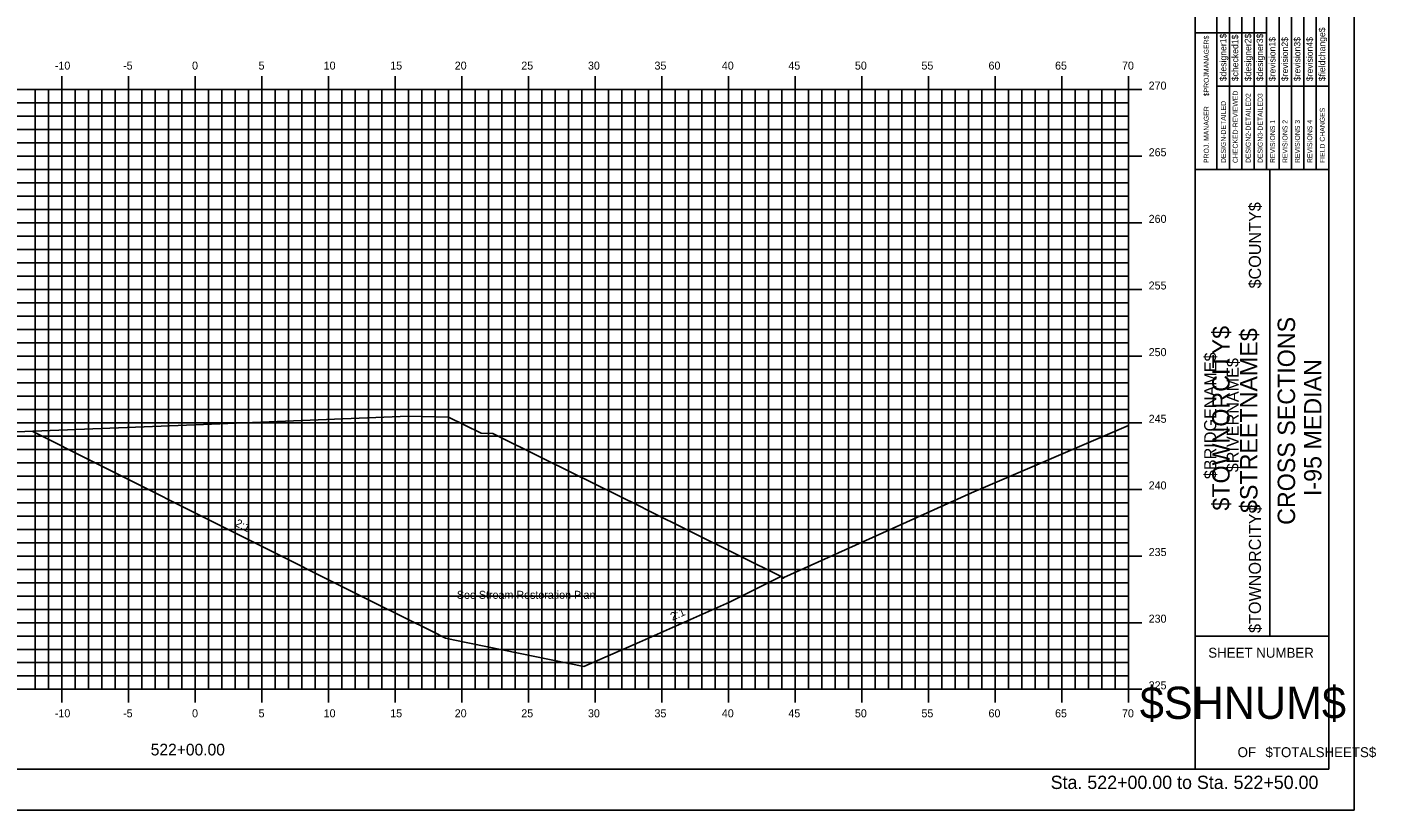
# Model space of a CAD drawing. Extents: x 1168600 to 1177589, y 610178 to 611246.
# Drawn here: x 1175049 to 1175150.2, y 610268.7 to 610327.5 of the extents above; entities that cross this region are included whole.
import ezdxf

# ---------------------------------------------------------------- set-up
doc = ezdxf.new("R2010")
doc.units = 0
for name, color, linetype in [('_Station Equation', 7, 'Continuous'), ('ANNOTATION', 7, 'Continuous'), ('BORDER', 7, 'Continuous'), ('BRIDGE_TITLE', 7, 'Continuous'), ('D_Roadway_Centerline_Text', 7, 'Continuous'), ('D_Text_Standard', 7, 'Continuous'), ('H_V ANNOTATION', 7, 'Continuous'), ('HIGHWAY_TITLE', 7, 'Continuous'), ('MAJOR', 7, 'Continuous'), ('MINOR', 7, 'Continuous'), ('PLOT BOUNDARY', 7, 'Continuous')]:
    doc.layers.add(name, color=color, linetype=linetype)

msp = doc.modelspace()

# ---------------------------------------------------------------- linework, layer by layer
at = {"layer": '_Station Equation'}
msp.add_lwpolyline([(1175083.04, 610297.01), (1175083.92, 610297), (1175084.02, 610296.94), (1175087.59, 610295.17), (1175087.84, 610295.05), (1175095.03, 610291.48), (1175095.41, 610291.29), (1175105.7, 610286.19), (1175105.71, 610286.12), (1175105.71, 610286.18), (1175105.75, 610286.2), (1175119.82, 610292.55), (1175131.6, 610297.6)], dxfattribs=at)
at = {"layer": 'BORDER'}
for p, q in [((1175136.6, 610271.8), (1175136.6, 610376.8)), ((1175146.6, 610271.8), (1175146.6, 610376.8)), ((1175136.6, 610316.8), (1175146.6, 610316.8)), ((1175142.19, 610281.8), (1175142.19, 610316.8)), ((1175136.6, 610281.8), (1175146.6, 610281.8)), ((1174986.6, 610271.8), (1175146.6, 610271.8))]:
    msp.add_line(p, q, dxfattribs=at)
for points in [[(1175139.15, 610316.81), (1175139.15, 610334.3)], [(1175140.08, 610334.3), (1175140.08, 610316.81)], [(1175141.01, 610316.81), (1175141.01, 610334.3)], [(1175141.94, 610316.81), (1175141.94, 610334.3)], [(1175142.88, 610316.81), (1175142.88, 610334.3)], [(1175143.81, 610316.81), (1175143.81, 610334.3)], [(1175144.74, 610316.81), (1175144.74, 610334.3)], [(1175145.67, 610316.81), (1175145.67, 610334.3)], [(1175138.22, 610316.81), (1175138.22, 610333.6)], [(1175136.6, 610327.05), (1175138.22, 610327.05)], [(1175138.22, 610327.05), (1175141.94, 610327.05)], [(1175138.22, 610323.05), (1175146.6, 610323.05)]]:
    msp.add_lwpolyline(points, dxfattribs=at)
at = {"layer": 'D_Text_Standard'}
for points in [[(1175031.19, 610291.18), (1175031.52, 610291.35), (1175039.07, 610295.12), (1175042.6, 610296.89), (1175045.6, 610297.01), (1175061.6, 610297.65), (1175077.6, 610298.29), (1175080.6, 610298.23), (1175083.04, 610297.01)], [(1175049.36, 610297.16), (1175054.09, 610294.79), (1175075.05, 610284.3), (1175079.4, 610282.13), (1175080.37, 610281.64), (1175081.06, 610281.5), (1175090.75, 610279.51), (1175094.91, 610281.35), (1175101.66, 610284.35), (1175104.71, 610285.87), (1175105.52, 610286.27)]]:
    msp.add_lwpolyline(points, dxfattribs=at)
at = {"layer": 'MAJOR'}
for p, q in [((1175051.6, 610323.8), (1175051.6, 610322.8)), ((1175056.6, 610323.8), (1175056.6, 610322.8)), ((1175061.6, 610323.8), (1175061.6, 610322.8)), ((1175066.6, 610323.8), (1175066.6, 610322.8)), ((1175071.6, 610323.8), (1175071.6, 610322.8)), ((1175076.6, 610323.8), (1175076.6, 610322.8)), ((1175081.6, 610323.8), (1175081.6, 610322.8)), ((1175086.6, 610323.8), (1175086.6, 610322.8)), ((1175091.6, 610323.8), (1175091.6, 610322.8)), ((1175096.6, 610323.8), (1175096.6, 610322.8)), ((1175101.6, 610323.8), (1175101.6, 610322.8)), ((1175106.6, 610323.8), (1175106.6, 610322.8)), ((1175111.6, 610323.8), (1175111.6, 610322.8)), ((1175116.6, 610323.8), (1175116.6, 610322.8)), ((1175121.6, 610323.8), (1175121.6, 610322.8)), ((1175126.6, 610323.8), (1175126.6, 610322.8)), ((1175131.6, 610323.8), (1175131.6, 610322.8)), ((1174991.6, 610322.8), (1175131.6, 610322.8)), ((1174991.6, 610322.8), (1175131.6, 610322.8)), ((1175051.6, 610277.8), (1175051.6, 610322.8)), ((1175056.6, 610277.8), (1175056.6, 610322.8)), ((1175061.6, 610277.8), (1175061.6, 610322.8)), ((1175066.6, 610277.8), (1175066.6, 610322.8)), ((1175071.6, 610277.8), (1175071.6, 610322.8)), ((1175076.6, 610277.8), (1175076.6, 610322.8)), ((1175081.6, 610277.8), (1175081.6, 610322.8)), ((1175086.6, 610277.8), (1175086.6, 610322.8)), ((1175091.6, 610277.8), (1175091.6, 610322.8)), ((1175096.6, 610277.8), (1175096.6, 610322.8)), ((1175101.6, 610277.8), (1175101.6, 610322.8)), ((1175106.6, 610277.8), (1175106.6, 610322.8)), ((1175111.6, 610277.8), (1175111.6, 610322.8)), ((1175116.6, 610277.8), (1175116.6, 610322.8)), ((1175121.6, 610277.8), (1175121.6, 610322.8)), ((1175126.6, 610277.8), (1175126.6, 610322.8)), ((1175132.6, 610322.8), (1175130.6, 610322.8)), ((1175131.6, 610277.8), (1175131.6, 610322.8)), ((1175131.6, 610277.8), (1175131.6, 610322.8)), ((1174991.6, 610317.8), (1175131.6, 610317.8)), ((1175132.6, 610317.8), (1175130.6, 610317.8)), ((1174991.6, 610312.8), (1175131.6, 610312.8)), ((1175132.6, 610312.8), (1175130.6, 610312.8)), ((1174991.6, 610307.8), (1175131.6, 610307.8)), ((1175132.6, 610307.8), (1175130.6, 610307.8)), ((1174991.6, 610302.8), (1175131.6, 610302.8)), ((1175132.6, 610302.8), (1175130.6, 610302.8)), ((1174991.6, 610297.8), (1175131.6, 610297.8)), ((1175132.6, 610297.8), (1175130.6, 610297.8)), ((1174991.6, 610292.8), (1175131.6, 610292.8)), ((1175132.6, 610292.8), (1175130.6, 610292.8)), ((1174991.6, 610287.8), (1175131.6, 610287.8)), ((1175132.6, 610287.8), (1175130.6, 610287.8)), ((1174991.6, 610282.8), (1175131.6, 610282.8)), ((1175132.6, 610282.8), (1175130.6, 610282.8)), ((1174991.6, 610277.8), (1175131.6, 610277.8)), ((1174991.6, 610277.8), (1175131.6, 610277.8)), ((1175051.6, 610276.8), (1175051.6, 610277.8)), ((1175056.6, 610276.8), (1175056.6, 610277.8)), ((1175061.6, 610276.8), (1175061.6, 610277.8)), ((1175066.6, 610276.8), (1175066.6, 610277.8)), ((1175071.6, 610276.8), (1175071.6, 610277.8)), ((1175076.6, 610276.8), (1175076.6, 610277.8)), ((1175081.6, 610276.8), (1175081.6, 610277.8)), ((1175086.6, 610276.8), (1175086.6, 610277.8)), ((1175091.6, 610276.8), (1175091.6, 610277.8)), ((1175096.6, 610276.8), (1175096.6, 610277.8)), ((1175101.6, 610276.8), (1175101.6, 610277.8)), ((1175106.6, 610276.8), (1175106.6, 610277.8)), ((1175111.6, 610276.8), (1175111.6, 610277.8)), ((1175116.6, 610276.8), (1175116.6, 610277.8)), ((1175121.6, 610276.8), (1175121.6, 610277.8)), ((1175126.6, 610276.8), (1175126.6, 610277.8)), ((1175132.6, 610277.8), (1175130.6, 610277.8)), ((1175131.6, 610276.8), (1175131.6, 610277.8))]:
    msp.add_line(p, q, dxfattribs=at)
at = {"layer": 'MINOR'}
for p, q in [((1175049.6, 610277.8), (1175049.6, 610322.8)), ((1175050.6, 610277.8), (1175050.6, 610322.8)), ((1175052.6, 610277.8), (1175052.6, 610322.8)), ((1175053.6, 610277.8), (1175053.6, 610322.8)), ((1175054.6, 610277.8), (1175054.6, 610322.8)), ((1175055.6, 610277.8), (1175055.6, 610322.8)), ((1175057.6, 610277.8), (1175057.6, 610322.8)), ((1175058.6, 610277.8), (1175058.6, 610322.8)), ((1175059.6, 610277.8), (1175059.6, 610322.8)), ((1175060.6, 610277.8), (1175060.6, 610322.8)), ((1175062.6, 610277.8), (1175062.6, 610322.8)), ((1175063.6, 610277.8), (1175063.6, 610322.8)), ((1175064.6, 610277.8), (1175064.6, 610322.8)), ((1175065.6, 610277.8), (1175065.6, 610322.8)), ((1175067.6, 610277.8), (1175067.6, 610322.8)), ((1175068.6, 610277.8), (1175068.6, 610322.8)), ((1175069.6, 610277.8), (1175069.6, 610322.8)), ((1175070.6, 610277.8), (1175070.6, 610322.8)), ((1175072.6, 610277.8), (1175072.6, 610322.8)), ((1175073.6, 610277.8), (1175073.6, 610322.8)), ((1175074.6, 610277.8), (1175074.6, 610322.8)), ((1175075.6, 610277.8), (1175075.6, 610322.8)), ((1175077.6, 610277.8), (1175077.6, 610322.8)), ((1175078.6, 610277.8), (1175078.6, 610322.8)), ((1175079.6, 610277.8), (1175079.6, 610322.8)), ((1175080.6, 610277.8), (1175080.6, 610322.8)), ((1175082.6, 610277.8), (1175082.6, 610322.8)), ((1175083.6, 610277.8), (1175083.6, 610322.8)), ((1175084.6, 610277.8), (1175084.6, 610322.8)), ((1175085.6, 610277.8), (1175085.6, 610322.8)), ((1175087.6, 610277.8), (1175087.6, 610322.8)), ((1175088.6, 610277.8), (1175088.6, 610322.8)), ((1175089.6, 610277.8), (1175089.6, 610322.8)), ((1175090.6, 610277.8), (1175090.6, 610322.8)), ((1175092.6, 610277.8), (1175092.6, 610322.8)), ((1175093.6, 610277.8), (1175093.6, 610322.8)), ((1175094.6, 610277.8), (1175094.6, 610322.8)), ((1175095.6, 610277.8), (1175095.6, 610322.8)), ((1175097.6, 610277.8), (1175097.6, 610322.8)), ((1175098.6, 610277.8), (1175098.6, 610322.8)), ((1175099.6, 610277.8), (1175099.6, 610322.8)), ((1175100.6, 610277.8), (1175100.6, 610322.8)), ((1175102.6, 610277.8), (1175102.6, 610322.8)), ((1175103.6, 610277.8), (1175103.6, 610322.8)), ((1175104.6, 610277.8), (1175104.6, 610322.8)), ((1175105.6, 610277.8), (1175105.6, 610322.8)), ((1175107.6, 610277.8), (1175107.6, 610322.8)), ((1175108.6, 610277.8), (1175108.6, 610322.8)), ((1175109.6, 610277.8), (1175109.6, 610322.8)), ((1175110.6, 610277.8), (1175110.6, 610322.8)), ((1175112.6, 610277.8), (1175112.6, 610322.8)), ((1175113.6, 610277.8), (1175113.6, 610322.8)), ((1175114.6, 610277.8), (1175114.6, 610322.8)), ((1175115.6, 610277.8), (1175115.6, 610322.8)), ((1175117.6, 610277.8), (1175117.6, 610322.8)), ((1175118.6, 610277.8), (1175118.6, 610322.8)), ((1175119.6, 610277.8), (1175119.6, 610322.8)), ((1175120.6, 610277.8), (1175120.6, 610322.8)), ((1175122.6, 610277.8), (1175122.6, 610322.8)), ((1175123.6, 610277.8), (1175123.6, 610322.8)), ((1175124.6, 610277.8), (1175124.6, 610322.8)), ((1175125.6, 610277.8), (1175125.6, 610322.8)), ((1175127.6, 610277.8), (1175127.6, 610322.8)), ((1175128.6, 610277.8), (1175128.6, 610322.8)), ((1175129.6, 610277.8), (1175129.6, 610322.8)), ((1175130.6, 610277.8), (1175130.6, 610322.8)), ((1174991.6, 610321.8), (1175131.6, 610321.8)), ((1175131.6, 610321.8), (1175130.6, 610321.8)), ((1174991.6, 610320.8), (1175131.6, 610320.8)), ((1175131.6, 610320.8), (1175130.6, 610320.8)), ((1174991.6, 610319.8), (1175131.6, 610319.8)), ((1175131.6, 610319.8), (1175130.6, 610319.8)), ((1174991.6, 610318.8), (1175131.6, 610318.8)), ((1175131.6, 610318.8), (1175130.6, 610318.8)), ((1174991.6, 610316.8), (1175131.6, 610316.8)), ((1175131.6, 610316.8), (1175130.6, 610316.8)), ((1174991.6, 610315.8), (1175131.6, 610315.8)), ((1175131.6, 610315.8), (1175130.6, 610315.8)), ((1174991.6, 610314.8), (1175131.6, 610314.8)), ((1175131.6, 610314.8), (1175130.6, 610314.8)), ((1174991.6, 610313.8), (1175131.6, 610313.8)), ((1175131.6, 610313.8), (1175130.6, 610313.8)), ((1174991.6, 610311.8), (1175131.6, 610311.8)), ((1175131.6, 610311.8), (1175130.6, 610311.8)), ((1174991.6, 610310.8), (1175131.6, 610310.8)), ((1175131.6, 610310.8), (1175130.6, 610310.8)), ((1174991.6, 610309.8), (1175131.6, 610309.8)), ((1175131.6, 610309.8), (1175130.6, 610309.8)), ((1174991.6, 610308.8), (1175131.6, 610308.8)), ((1175131.6, 610308.8), (1175130.6, 610308.8)), ((1174991.6, 610306.8), (1175131.6, 610306.8)), ((1175131.6, 610306.8), (1175130.6, 610306.8)), ((1174991.6, 610305.8), (1175131.6, 610305.8)), ((1175131.6, 610305.8), (1175130.6, 610305.8)), ((1174991.6, 610304.8), (1175131.6, 610304.8)), ((1175131.6, 610304.8), (1175130.6, 610304.8)), ((1174991.6, 610303.8), (1175131.6, 610303.8)), ((1175131.6, 610303.8), (1175130.6, 610303.8)), ((1174991.6, 610301.8), (1175131.6, 610301.8)), ((1174991.6, 610300.8), (1175131.6, 610300.8)), ((1175131.6, 610301.8), (1175130.6, 610301.8)), ((1175131.6, 610300.8), (1175130.6, 610300.8)), ((1174991.6, 610299.8), (1175131.6, 610299.8)), ((1175131.6, 610299.8), (1175130.6, 610299.8)), ((1174991.6, 610298.8), (1175131.6, 610298.8)), ((1175131.6, 610298.8), (1175130.6, 610298.8)), ((1174991.6, 610296.8), (1175131.6, 610296.8)), ((1175131.6, 610296.8), (1175130.6, 610296.8)), ((1174991.6, 610295.8), (1175131.6, 610295.8)), ((1175131.6, 610295.8), (1175130.6, 610295.8)), ((1174991.6, 610294.8), (1175131.6, 610294.8)), ((1175131.6, 610294.8), (1175130.6, 610294.8)), ((1174991.6, 610293.8), (1175131.6, 610293.8)), ((1175131.6, 610293.8), (1175130.6, 610293.8)), ((1174991.6, 610291.8), (1175131.6, 610291.8)), ((1175131.6, 610291.8), (1175130.6, 610291.8)), ((1174991.6, 610290.8), (1175131.6, 610290.8)), ((1175131.6, 610290.8), (1175130.6, 610290.8)), ((1174991.6, 610289.8), (1175131.6, 610289.8)), ((1175131.6, 610289.8), (1175130.6, 610289.8)), ((1174991.6, 610288.8), (1175131.6, 610288.8)), ((1175131.6, 610288.8), (1175130.6, 610288.8)), ((1174991.6, 610286.8), (1175131.6, 610286.8)), ((1175131.6, 610286.8), (1175130.6, 610286.8)), ((1174991.6, 610285.8), (1175131.6, 610285.8)), ((1175131.6, 610285.8), (1175130.6, 610285.8)), ((1174991.6, 610284.8), (1175131.6, 610284.8)), ((1175131.6, 610284.8), (1175130.6, 610284.8)), ((1174991.6, 610283.8), (1175131.6, 610283.8)), ((1175131.6, 610283.8), (1175130.6, 610283.8)), ((1174991.6, 610281.8), (1175131.6, 610281.8)), ((1175131.6, 610281.8), (1175130.6, 610281.8)), ((1174991.6, 610280.8), (1175131.6, 610280.8)), ((1175131.6, 610280.8), (1175130.6, 610280.8)), ((1174991.6, 610279.8), (1175131.6, 610279.8)), ((1175131.6, 610279.8), (1175130.6, 610279.8)), ((1174991.6, 610278.8), (1175131.6, 610278.8)), ((1175131.6, 610278.8), (1175130.6, 610278.8))]:
    msp.add_line(p, q, dxfattribs=at)
at = {"layer": 'PLOT BOUNDARY'}
msp.add_lwpolyline([(1174978.51, 610268.74), (1175148.51, 610268.74), (1175148.51, 610378.74), (1174978.51, 610378.74)], close=True, dxfattribs=at)

# ---------------------------------------------------------------- texts
at = {"layer": 'ANNOTATION'}
for rotation, p in [(333.4195, (1175064.54, 610290.08)), (23.9822, (1175097.39, 610282.94))]:
    msp.add_text('2:1', height=0.6, rotation=rotation, dxfattribs=at).set_placement(p)
at = {"layer": 'BORDER'}
for s, height, rotation, p in [('$fieldchange$', 0.4845, 90, (1175146.34, 610323.43)), ('$PROJMANAGER$', 0.3727, 90, (1175137.61, 610322.3)), ('$designer1$', 0.4845, 90, (1175138.93, 610323.43)), ('$checked1$', 0.485, 90, (1175139.82, 610323.43)), ('$designer2$', 0.4845, 90, (1175140.79, 610323.43)), ('$designer3$', 0.4845, 90, (1175141.68, 610323.43)), ('$revision1$', 0.4845, 90, (1175142.61, 610323.43)), ('$revision2$', 0.4845, 90, (1175143.55, 610323.43)), ('$revision3$', 0.4845, 90, (1175144.48, 610323.43)), ('$revision4$', 0.4845, 90, (1175145.41, 610323.43)), ('CHECKED-REVIEWED', 0.3727, 90, (1175139.78, 610317.29)), ('DESIGN2-DETAILED2', 0.3727, 90, (1175140.75, 610317.29)), ('DESIGN3-DETAILED3', 0.3727, 90, (1175141.65, 610317.29)), ('PROJ. MANAGER', 0.3727, 90, (1175137.61, 610317.29)), ('DESIGN-DETAILED', 0.3727, 90, (1175138.89, 610317.29)), ('FIELD CHANGES', 0.3727, 90, (1175146.31, 610317.29)), ('REVISIONS 1', 0.3727, 90, (1175142.58, 610317.29)), ('REVISIONS 2', 0.3727, 90, (1175143.51, 610317.29)), ('REVISIONS 3', 0.3727, 90, (1175144.44, 610317.29)), ('REVISIONS 4', 0.3727, 90, (1175145.37, 610317.29)), ('CROSS SECTIONS', 1.3043, 90, (1175144.08, 610290.14)), ('I-95 MEDIAN', 1.3043, 90, (1175146.06, 610292.3)), ('SHEET NUMBER', 0.7453, 360, (1175137.57, 610280.17)), ('$SHNUM$', 2.419, 360, (1175132.44, 610275.58)), ('$TOTALSHEETS$', 0.7453, 360, (1175141.86, 610272.71)), ('OF', 0.745, 360, (1175139.77, 610272.71))]:
    msp.add_text(s, height=height, rotation=rotation, dxfattribs=at).set_placement(p)
at = {"layer": 'BRIDGE_TITLE'}
for s, height, p in [('$COUNTY$', 0.907, (1175141.52, 610307.88)), ('$BRIDGENAME$', 0.9072, (1175138.17, 610293.57)), ('$RIVERNAME$', 0.9072, (1175139.85, 610294.09)), ('$TOWNORCITY$', 0.9072, (1175141.52, 610282.03))]:
    msp.add_text(s, height=height, rotation=90, dxfattribs=at).set_placement(p)
at = {"layer": 'D_Roadway_Centerline_Text'}
msp.add_text('See Stream Restoration Plan', height=0.6, dxfattribs=at).set_placement((1175081.22, 610284.59))
at = {"layer": 'D_Text_Standard'}
for s, p in [('C', (1175061.6, 610297.65)), ('L', (1175061.6, 610297.64))]:
    msp.add_text(s, height=0.0146, dxfattribs=at).set_placement(p)
at = {"layer": 'H_V ANNOTATION'}
for s, height, p in [('-10', 0.6, (1175051.07, 610324.3)), ('-5', 0.6, (1175056.19, 610324.3)), ('0', 0.6, (1175061.36, 610324.3)), ('5', 0.6, (1175066.35, 610324.3)), ('10', 0.6, (1175071.23, 610324.3)), ('15', 0.6, (1175076.22, 610324.3)), ('20', 0.6, (1175081.06, 610324.3)), ('25', 0.6, (1175086.05, 610324.3)), ('30', 0.6, (1175091.05, 610324.3)), ('35', 0.6, (1175096.04, 610324.3)), ('40', 0.6, (1175101.09, 610324.3)), ('45', 0.6, (1175106.08, 610324.3)), ('50', 0.6, (1175111.07, 610324.3)), ('55', 0.6, (1175116.06, 610324.3)), ('60', 0.6, (1175121.09, 610324.3)), ('65', 0.6, (1175126.08, 610324.3)), ('70', 0.6, (1175131.1, 610324.3)), ('270', 0.6, (1175133.1, 610322.8)), ('265', 0.6, (1175133.1, 610317.8)), ('260', 0.6, (1175133.1, 610312.8)), ('255', 0.6, (1175133.1, 610307.8)), ('250', 0.6, (1175133.1, 610302.8)), ('245', 0.6, (1175133.1, 610297.8)), ('240', 0.6, (1175133.1, 610292.8)), ('235', 0.6, (1175133.1, 610287.8)), ('230', 0.6, (1175133.1, 610282.8)), ('225', 0.6, (1175133.1, 610277.8)), ('-10', 0.6, (1175051.07, 610275.7)), ('-5', 0.6, (1175056.19, 610275.7)), ('0', 0.6, (1175061.36, 610275.7)), ('5', 0.6, (1175066.35, 610275.7)), ('10', 0.6, (1175071.23, 610275.7)), ('15', 0.6, (1175076.22, 610275.7)), ('20', 0.6, (1175081.06, 610275.7)), ('25', 0.6, (1175086.05, 610275.7)), ('30', 0.6, (1175091.05, 610275.7)), ('35', 0.6, (1175096.04, 610275.7)), ('40', 0.6, (1175101.09, 610275.7)), ('45', 0.6, (1175106.08, 610275.7)), ('50', 0.6, (1175111.07, 610275.7)), ('55', 0.6, (1175116.06, 610275.7)), ('60', 0.6, (1175121.09, 610275.7)), ('65', 0.6, (1175126.08, 610275.7)), ('70', 0.6, (1175131.1, 610275.7)), ('522+00.00', 0.875, (1175058.26, 610272.84)), ('Sta. 522+00.00 to Sta. 522+50.00', 1.0002, (1175125.75, 610270.32))]:
    msp.add_text(s, height=height, dxfattribs=at).set_placement(p)
at = {"layer": 'HIGHWAY_TITLE'}
for s, p in [('$TOWNORCITY$', (1175139.17, 610291.21)), ('$STREETNAME$', (1175141.26, 610291.03))]:
    msp.add_text(s, height=1.3043, rotation=90, dxfattribs=at).set_placement(p)

doc.saveas('drawing.dxf')
